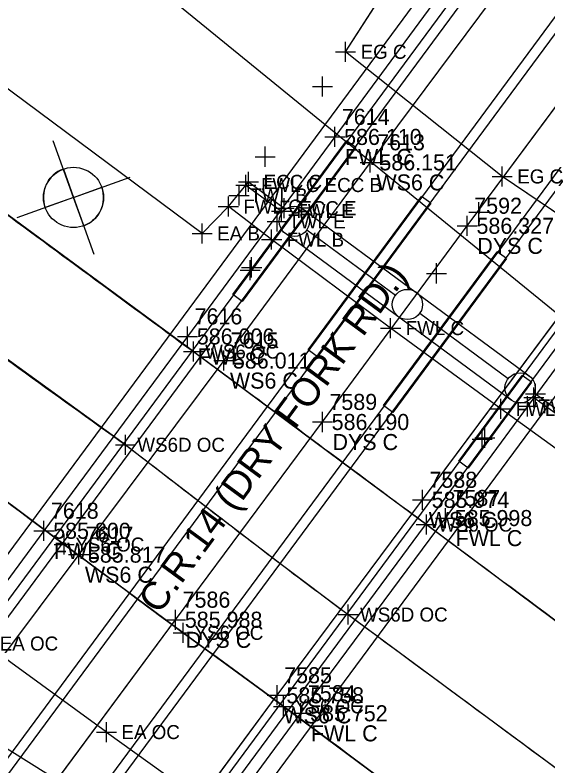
# Model space of a CAD drawing. Extents: x 1324236 to 1326110, y 459090 to 460782.
# Drawn here: x 1325137.7 to 1325190.8, y 460064.8 to 460139.7 of the extents above; entities that cross this region are included whole.
import ezdxf

# ---------------------------------------------------------------- set-up
doc = ezdxf.new("R2010")
doc.units = 0
for name, color, linetype in [('BD_X_Building', 7, 'Continuous'), ('BD_X_Canopy', 7, 'Continuous'), ('DR_X_Ditch', 7, 'Continuous'), ('DR_X_Storm_Sewer', 7, 'Continuous'), ('DT_X_Contour_Text', 7, 'Continuous'), ('DT_X_Terrain_Boundary', 7, 'Continuous'), ('DV_X_Property_Line', 7, 'Continuous'), ('E-RW-ODOT', 7, 'Continuous'), ('GT_Project_Soil_Boring', 7, 'Continuous'), ('LT_X_Poles', 7, 'Continuous'), ('PM_X_Edge_Line', 7, 'Continuous'), ('PM_X_Lane_Line', 7, 'Continuous'), ('PV_X_Shoulder', 7, 'Continuous'), ('RD_X_Text', 7, 'Continuous'), ('RW_X_CL', 7, 'Continuous'), ('UT_X_Gas', 7, 'Continuous'), ('VG_X_Flower_Bed', 7, 'Continuous'), ('VG_X_Tree_Line_Lt', 7, 'Continuous')]:
    doc.layers.add(name, color=color, linetype=linetype)

msp = doc.modelspace()

# ---------------------------------------------------------------- linework, layer by layer
at = {"layer": 'BD_X_Building'}
for p, q in [((1325052.458, 459966.873), (1325198.712, 460164.842)), ((1325053.263, 459966.279), (1325199.516, 460164.248)), ((1325059.964, 459961.355), (1325206.222, 460159.32)), ((1325060.768, 459960.761), (1325207.027, 460158.725)), ((1325067.482, 459955.828), (1325213.75, 460153.784)), ((1325068.286, 459955.234), (1325214.554, 460153.19)), ((1325074.995, 459950.304), (1325221.27, 460148.255)), ((1325075.8, 459949.71), (1325222.074, 460147.66))]:
    msp.add_line(p, q, dxfattribs=at)
at = {"layer": 'BD_X_Canopy'}
for points in [[(1325148.737, 460096.817), (1325127.476, 460112.152), (1325127.476, 460112.152), (1325116.067, 460120.628), (1325116.067, 460120.628), (1325091.576, 460139.19), (1325091.576, 460139.19), (1325088.482, 460141.518), (1325088.482, 460141.518), (1325074.633, 460151.849), (1325074.633, 460151.849), (1325061.29, 460161.8), (1325061.29, 460161.8), (1325040.713, 460177.132), (1325040.713, 460177.132), (1325034.153, 460182.028)], [(1325045.611, 459932.876), (1325057.851, 459949.53), (1325064.246, 459958.184), (1325079.335, 459978.633), (1325094.378, 459999.012), (1325110.069, 460020.457), (1325125.333, 460040.949), (1325138.348, 460058.621), (1325153.722, 460079.38), (1325168.359, 460099.091), (1325182.797, 460118.646), (1325197.597, 460138.568), (1325210.747, 460156.012)], [(1325148.737, 460096.817), (1325164.239, 460084.921), (1325164.239, 460084.921), (1325170.939, 460079.893), (1325170.939, 460079.893), (1325200.178, 460058.291), (1325200.178, 460058.291), (1325201.195, 460057.542), (1325201.195, 460057.542), (1325216.328, 460046.448), (1325216.328, 460046.448), (1325227.38, 460038.385), (1325227.38, 460038.385), (1325239.571, 460029.695)]]:
    msp.add_lwpolyline(points, dxfattribs=at)
at = {"layer": 'DR_X_Ditch'}
for points in [[(1325155.492, 460106.108), (1325134.695, 460121.415), (1325134.695, 460121.415), (1325123.409, 460129.807), (1325123.409, 460129.807), (1325098.919, 460148.148), (1325098.919, 460148.148), (1325096.464, 460149.982), (1325096.464, 460149.982), (1325083.308, 460159.732), (1325083.308, 460159.732), (1325068.254, 460170.882), (1325068.254, 460170.882), (1325049.774, 460184.674), (1325049.774, 460184.674), (1325042.007, 460190.543), (1325042.007, 460190.543), (1325032.409, 460197.885)], [(1325223.493, 460144.483), (1325218.56, 460135.167), (1325211.528, 460122.655), (1325205.182, 460112.968), (1325197.243, 460116.141), (1325186.279, 460123.568), (1325170.666, 460135.994), (1325176.384, 460144.867), (1325182.618, 460152.249), (1325187.649, 460158.581), (1325195.24, 460165.351)], [(1325154.473, 460078.072), (1325145.108, 460085.017), (1325145.108, 460085.017), (1325142.611, 460086.875), (1325142.611, 460086.875), (1325114.786, 460107.642), (1325114.786, 460107.642), (1325109.805, 460111.357), (1325109.805, 460111.357), (1325095.416, 460122.039), (1325095.416, 460122.039), (1325082.306, 460131.775), (1325082.306, 460131.775), (1325070.853, 460140.451), (1325070.853, 460140.451), (1325055.079, 460152.45), (1325055.079, 460152.45), (1325039.723, 460163.871)], [(1325155.492, 460106.108), (1325171.599, 460094.152), (1325171.599, 460094.152), (1325178.717, 460088.863), (1325178.717, 460088.863), (1325205.765, 460068.751), (1325205.765, 460068.751), (1325208.368, 460066.816), (1325208.368, 460066.816), (1325223.44, 460055.677), (1325223.44, 460055.677), (1325234.507, 460047.596)], [(1325154.473, 460078.072), (1325162.492, 460072.218), (1325162.492, 460072.218), (1325164.488, 460070.746), (1325164.488, 460070.746), (1325189.586, 460052.08), (1325189.586, 460052.08), (1325194.852, 460048.172), (1325194.852, 460048.172), (1325216.033, 460032.518), (1325216.033, 460032.518), (1325221.2, 460028.735), (1325221.2, 460028.735), (1325230.11, 460022.268)]]:
    msp.add_lwpolyline(points, dxfattribs=at)
at = {"layer": 'DR_X_Storm_Sewer'}
for p, q in [((1325182.797, 460118.646), (1325197.597, 460138.568)), ((1325168.359, 460099.091), (1325182.797, 460118.646)), ((1325153.722, 460079.38), (1325168.359, 460099.091)), ((1325138.348, 460058.621), (1325153.722, 460079.38))]:
    msp.add_line(p, q, dxfattribs=at)
at = {"layer": 'DT_X_Contour_Text'}
for p, q in [((1325184.403, 460147.612), (1325169.601, 460127.505)), ((1325170.666, 460135.994), (1325176.384, 460144.867)), ((1325186.279, 460123.568), (1325170.666, 460135.994)), ((1325169.601, 460127.505), (1325154.918, 460107.618)), ((1325197.243, 460116.141), (1325186.279, 460123.568)), ((1325164.264, 460120.121), (1325164.379, 460120.036)), ((1325166.806, 460118.243), (1325175.631, 460111.722)), ((1325178.059, 460109.927), (1325186.877, 460103.412)), ((1325180.628, 460089.515), (1325195.021, 460109.046)), ((1325154.918, 460107.618), (1325140.597, 460088.248)), ((1325189.305, 460101.618), (1325189.427, 460101.528)), ((1325166.209, 460070.056), (1325180.628, 460089.515)), ((1325140.597, 460088.248), (1325125.374, 460067.638)), ((1325150.954, 460049.389), (1325166.209, 460070.056))]:
    msp.add_line(p, q, dxfattribs=at)
at = {"layer": 'DT_X_Terrain_Boundary'}
for p, q in [((1325158.979, 460120.559), (1325160.731, 460122.713)), ((1325160.731, 460122.713), (1325164.264, 460120.121)), ((1325163.294, 460117.268), (1325158.979, 460120.559)), ((1325175.159, 460108.451), (1325163.294, 460117.268)), ((1325186.129, 460100.395), (1325175.159, 460108.451)), ((1325189.427, 460101.528), (1325199.405, 460094.329)), ((1325197.777, 460091.994), (1325186.129, 460100.395))]:
    msp.add_line(p, q, dxfattribs=at)
at = {"layer": 'DV_X_Property_Line'}
for p, q in [((1325170.666, 460134.994), (1325170.666, 460136.994)), ((1325169.666, 460135.994), (1325171.666, 460135.994)), ((1325169.601, 460126.505), (1325169.601, 460128.505)), ((1325168.601, 460127.505), (1325170.601, 460127.505)), ((1325160.995, 460122.028), (1325160.995, 460124.028)), ((1325186.279, 460122.568), (1325186.279, 460124.568)), ((1325160.731, 460121.713), (1325160.731, 460123.713)), ((1325185.279, 460123.568), (1325187.279, 460123.568)), ((1325159.731, 460122.713), (1325161.731, 460122.713)), ((1325159.995, 460123.028), (1325161.995, 460123.028)), ((1325160.041, 460120.682), (1325160.041, 460122.682)), ((1325158.979, 460119.559), (1325158.979, 460121.559)), ((1325159.041, 460121.682), (1325161.041, 460121.682)), ((1325164.264, 460119.121), (1325164.264, 460121.121)), ((1325164.538, 460119.404), (1325164.538, 460121.404)), ((1325157.979, 460120.559), (1325159.979, 460120.559)), ((1325163.538, 460120.404), (1325165.538, 460120.404)), ((1325163.264, 460120.121), (1325165.264, 460120.121)), ((1325163.833, 460118.086), (1325163.833, 460120.086)), ((1325156.362, 460116.885), (1325156.362, 460118.885)), ((1325162.833, 460119.086), (1325164.833, 460119.086)), ((1325163.294, 460116.268), (1325163.294, 460118.268)), ((1325155.362, 460117.885), (1325157.362, 460117.885)), ((1325162.294, 460117.268), (1325164.295, 460117.268)), ((1325175.159, 460107.451), (1325175.159, 460109.451)), ((1325154.918, 460106.618), (1325154.918, 460108.618)), ((1325174.159, 460108.451), (1325176.159, 460108.451)), ((1325153.918, 460107.618), (1325155.918, 460107.618)), ((1325189.427, 460100.528), (1325189.427, 460102.528)), ((1325189.608, 460100.894), (1325189.608, 460102.894)), ((1325188.608, 460101.894), (1325190.608, 460101.894)), ((1325188.796, 460099.652), (1325188.796, 460101.652)), ((1325186.129, 460099.395), (1325186.129, 460101.395)), ((1325188.427, 460101.528), (1325190.427, 460101.528)), ((1325185.129, 460100.395), (1325187.129, 460100.395)), ((1325187.796, 460100.652), (1325189.796, 460100.652)), ((1325180.628, 460088.515), (1325180.628, 460090.515)), ((1325140.597, 460087.248), (1325140.597, 460089.248)), ((1325179.628, 460089.515), (1325181.628, 460089.515)), ((1325139.597, 460088.248), (1325141.597, 460088.248)), ((1325166.209, 460069.056), (1325166.209, 460071.056)), ((1325165.209, 460070.056), (1325167.209, 460070.056)), ((1325146.82, 460067.183), (1325146.82, 460069.183)), ((1325145.82, 460068.183), (1325147.82, 460068.183))]:
    msp.add_line(p, q, dxfattribs=at)
at = {"layer": 'E-RW-ODOT'}
msp.add_line((1325273.546, 460043.161), (1325084.273, 460197.503), dxfattribs=at)
at = {"layer": 'GT_Project_Soil_Boring'}
for p, q in [((1325143.542, 460121.475), (1325141.516, 460127.123)), ((1325142.529, 460124.299), (1325143.542, 460121.475)), ((1325143.542, 460121.475), (1325149.19, 460123.501)), ((1325143.542, 460121.475), (1325146.366, 460122.488)), ((1325143.542, 460121.475), (1325137.895, 460119.449)), ((1325143.542, 460121.475), (1325140.718, 460120.462)), ((1325143.542, 460121.475), (1325145.568, 460115.827)), ((1325144.555, 460118.651), (1325143.542, 460121.475))]:
    msp.add_line(p, q, dxfattribs=at)
msp.add_circle((1325143.542, 460121.475), 3, dxfattribs=at)
for start, end in [(109.73444, 199.73444), (289.73444, 19.73444)]:
    msp.add_arc((1325143.542, 460121.475), 3, start, end, dxfattribs=at)
at = {"layer": 'LT_X_Poles'}
for points in [[(1325155.492, 460106.108), (1325171.599, 460094.152), (1325171.599, 460094.152), (1325178.717, 460088.863), (1325178.717, 460088.863), (1325205.765, 460068.751), (1325205.765, 460068.751), (1325208.368, 460066.816), (1325208.368, 460066.816), (1325223.44, 460055.677), (1325223.44, 460055.677), (1325234.507, 460047.596)], [(1325154.473, 460078.072), (1325162.492, 460072.218), (1325162.492, 460072.218), (1325164.488, 460070.746), (1325164.488, 460070.746), (1325189.586, 460052.08), (1325189.586, 460052.08), (1325194.852, 460048.172), (1325194.852, 460048.172), (1325216.033, 460032.518), (1325216.033, 460032.518), (1325221.2, 460028.735), (1325221.2, 460028.735), (1325230.11, 460022.268)]]:
    msp.add_lwpolyline(points, dxfattribs=at)
at = {"layer": 'PM_X_Edge_Line'}
for p, q in [((1325188.112, 460145.092), (1325173.118, 460124.971)), ((1325173.118, 460124.971), (1325158.515, 460105.214)), ((1325178.331, 460091.329), (1325192.857, 460110.836)), ((1325158.515, 460105.214), (1325144.058, 460085.869)), ((1325163.849, 460071.849), (1325178.331, 460091.329)), ((1325144.058, 460085.869), (1325128.817, 460065.555)), ((1325148.617, 460051.256), (1325163.849, 460071.849))]:
    msp.add_line(p, q, dxfattribs=at)
for points in [[(1325043.875, 459908.523), (1325057.387, 459928.027), (1325068.015, 459942.962), (1325074.036, 459951.056), (1325089.476, 459972.013), (1325104.352, 459991.824), (1325119.711, 460012.415), (1325134.634, 460032.509), (1325148.617, 460051.256), (1325163.849, 460071.849), (1325178.331, 460091.329), (1325192.857, 460110.836), (1325207.605, 460130.872), (1325220.672, 460148.677), (1325238.037, 460172.457)], [(1325201.35, 460162.951), (1325188.112, 460145.092), (1325173.118, 460124.971), (1325158.515, 460105.214), (1325144.058, 460085.869), (1325128.817, 460065.555), (1325114.8, 460046.648), (1325099.946, 460026.52), (1325084.688, 460005.952), (1325070.054, 459986.286), (1325054.62, 459965.363)]]:
    msp.add_lwpolyline(points, dxfattribs=at)
for centre, radius, start, end in [((1329509.495, 466043.894), 7363.059, 233.5475656, 233.7485089), ((1504988.507, 701090.54), 300711.345, 233.26171632, 233.26833173), ((1282891.527, 403154.048), 70920.941, 53.40478698, 53.42099247), ((1316908.453, 448965.875), 13860.668, 53.3681285, 53.4047855), ((917645.083, -88018.408), 683011.891, 53.365301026, 53.368128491), ((1325854.092, 461040.299), 1189.631, 233.268332, 233.418226), ((1335094.755, 473491.136), 16694.894, 233.4182267, 233.4582396), ((1322120.717, 455913.528), 5152.388, 53.817281, 53.927691), ((1324972.713, 459812.753), 321.463, 53.37526, 53.81728), ((1288412.388, 410628.623), 61605.523, 53.34616686, 53.37525632)]:
    msp.add_arc(centre, radius, start, end, dxfattribs=at)
at = {"layer": 'PM_X_Lane_Line'}
for centre, radius, start, end in [((1326686.695, 462251.573), 2647.316, 233.915284, 234.482631), ((1327007.932, 462503.489), 3041.164, 232.313295, 232.681452), ((1325502.998, 460529.307), 558.781, 232.68145, 233.54034), ((1556801.847, 773572.451), 389782.583, 233.54033854, 233.54568232)]:
    msp.add_arc(centre, radius, start, end, dxfattribs=at)
at = {"layer": 'PV_X_Shoulder'}
for p, q in [((1325159.427, 460111.801), (1325170.75, 460127.128)), ((1325171.683, 460126.438), (1325170.75, 460127.128)), ((1325171.683, 460126.438), (1325160.36, 460111.111)), ((1325166.929, 460106.269), (1325178.243, 460121.583)), ((1325179.176, 460120.894), (1325178.243, 460121.583)), ((1325179.176, 460120.894), (1325167.862, 460105.58)), ((1325174.452, 460100.733), (1325185.776, 460116.06)), ((1325186.709, 460115.371), (1325185.776, 460116.06)), ((1325186.709, 460115.371), (1325175.385, 460100.044)), ((1325160.36, 460111.111), (1325159.427, 460111.801)), ((1325167.862, 460105.58), (1325166.929, 460106.269)), ((1325181.955, 460095.185), (1325188.274, 460103.737)), ((1325189.207, 460103.047), (1325188.274, 460103.737)), ((1325189.207, 460103.047), (1325182.888, 460094.495)), ((1325175.385, 460100.044), (1325174.452, 460100.733)), ((1325182.888, 460094.495), (1325181.955, 460095.185))]:
    msp.add_line(p, q, dxfattribs=at)
for points in [[(1325158.979, 460120.559), (1325156.362, 460117.885), (1325129.205, 460138.057), (1325101.695, 460158.661), (1325088.736, 460168.391), (1325089.903, 460170.124), (1325075.664, 460180.539), (1325048.93, 460200.83), (1325022.038, 460221.255), (1324994.584, 460242.451), (1324967.703, 460263.248), (1324940.215, 460284.329), (1324913.588, 460305.261), (1324886.1, 460326.42), (1324858.748, 460347.833)], [(1325146.82, 460068.183), (1325137.288, 460075.117), (1325137.288, 460075.117), (1325134.688, 460077.008), (1325134.688, 460077.008), (1325103.35, 460099.784), (1325101.709, 460100.976), (1325101.709, 460100.976), (1325084.12, 460113.571), (1325084.12, 460113.571), (1325074.335, 460120.659), (1325074.335, 460120.659), (1325068.382, 460125.119), (1325068.382, 460125.119), (1325046.512, 460141.658), (1325046.512, 460141.658), (1325023.806, 460158.868)], [(1325160.731, 460122.713), (1325160.995, 460123.028), (1325164.538, 460120.404)], [(1325189.608, 460101.894), (1325199.701, 460094.634), (1325199.405, 460094.329)], [(1325146.82, 460068.183), (1325155.308, 460062.079), (1325155.308, 460062.079), (1325157.61, 460060.405), (1325157.61, 460060.405), (1325184.297, 460040.83), (1325184.297, 460040.83), (1325186.973, 460038.864), (1325186.973, 460038.864), (1325205.601, 460024.932), (1325205.601, 460024.932), (1325214.311, 460018.539), (1325214.311, 460018.539), (1325218.921, 460015.3), (1325218.921, 460015.3), (1325239.182, 460001.215)]]:
    msp.add_lwpolyline(points, dxfattribs=at)
at = {"layer": 'RW_X_CL'}
for p, q in [((1325168.362, 460131.532), (1325168.362, 460133.532)), ((1325167.362, 460132.532), (1325169.362, 460132.532)), ((1325162.641, 460124.535), (1325162.641, 460126.535)), ((1325161.641, 460125.535), (1325163.641, 460125.535)), ((1325173.118, 460123.971), (1325173.118, 460125.971)), ((1325172.118, 460124.971), (1325174.118, 460124.971)), ((1325183.942, 460119.001), (1325183.942, 460121.001)), ((1325182.797, 460117.646), (1325182.797, 460119.646)), ((1325182.942, 460120.001), (1325184.942, 460120.001)), ((1325181.797, 460118.646), (1325183.797, 460118.646)), ((1325161.157, 460113.211), (1325161.157, 460115.211)), ((1325161.301, 460113.506), (1325161.301, 460115.506)), ((1325160.301, 460114.506), (1325162.301, 460114.506)), ((1325179.727, 460112.907), (1325179.727, 460114.907)), ((1325160.157, 460114.211), (1325162.157, 460114.211)), ((1325178.727, 460113.907), (1325180.727, 460113.907)), ((1325155.492, 460105.108), (1325155.492, 460107.108)), ((1325154.492, 460106.108), (1325156.492, 460106.108)), ((1325158.515, 460104.214), (1325158.515, 460106.214)), ((1325157.515, 460105.214), (1325159.515, 460105.214)), ((1325168.359, 460098.091), (1325168.359, 460100.091)), ((1325167.359, 460099.091), (1325169.359, 460099.091)), ((1325148.737, 460095.818), (1325148.737, 460097.818)), ((1325184.281, 460096.392), (1325184.281, 460098.392)), ((1325184.54, 460096.52), (1325184.54, 460098.52)), ((1325183.281, 460097.392), (1325185.281, 460097.392)), ((1325183.54, 460097.52), (1325185.54, 460097.52)), ((1325147.737, 460096.817), (1325149.737, 460096.817)), ((1325178.331, 460090.329), (1325178.331, 460092.329)), ((1325177.331, 460091.329), (1325179.331, 460091.329)), ((1325178.717, 460087.863), (1325178.717, 460089.863)), ((1325177.717, 460088.863), (1325179.717, 460088.863)), ((1325142.611, 460085.875), (1325142.611, 460087.875)), ((1325141.611, 460086.875), (1325143.611, 460086.875)), ((1325144.058, 460084.869), (1325144.058, 460086.869)), ((1325143.058, 460085.869), (1325145.058, 460085.869)), ((1325170.939, 460078.893), (1325170.939, 460080.893)), ((1325153.722, 460078.38), (1325153.722, 460080.38)), ((1325169.939, 460079.893), (1325171.939, 460079.893)), ((1325152.722, 460079.38), (1325154.722, 460079.38)), ((1325154.473, 460077.072), (1325154.473, 460079.072)), ((1325153.473, 460078.072), (1325155.473, 460078.072)), ((1325163.849, 460070.849), (1325163.849, 460072.849)), ((1325162.849, 460071.849), (1325164.849, 460071.849)), ((1325164.488, 460069.746), (1325164.488, 460071.746)), ((1325163.488, 460070.746), (1325165.488, 460070.746))]:
    msp.add_line(p, q, dxfattribs=at)
at = {"layer": 'UT_X_Gas'}
for p, q in [((1325196.49, 460166.476), (1325050.21, 459968.526)), ((1325078.063, 459948.049), (1325224.327, 460146.007))]:
    msp.add_line(p, q, dxfattribs=at)
at = {"layer": 'VG_X_Flower_Bed'}
msp.add_line((1325179.267, 460040.1), (1325032.782, 460131.415), dxfattribs=at)
at = {"layer": 'VG_X_Tree_Line_Lt'}
for p, q in [((1325166.452, 460120.305), (1325188.965, 460103.7)), ((1325187.172, 460101.269), (1325164.66, 460117.874))]:
    msp.add_line(p, q, dxfattribs=at)
for centre in [(1325165.556, 460119.089), (1325176.829, 460110.803), (1325188.069, 460102.484)]:
    msp.add_circle(centre, 1.51, dxfattribs=at)

# ---------------------------------------------------------------- texts
at = {"layer": 'DV_X_Property_Line'}
for s, height, p in [('EG C', 1.4, (1325172.166, 460135.294)), ('7614', 1.6, (1325170.296, 460128.705)), ('586.110', 1.6, (1325170.519, 460126.705)), ('FWL C', 1.6, (1325170.601, 460124.705)), ('EG C', 1.4, (1325187.779, 460122.868)), ('FWL C ECC B', 1.4, (1325162.231, 460122.013)), ('ECC C', 1.4, (1325162.495, 460122.328)), ('TWL B', 1.4, (1325161.166, 460120.982)), ('FWL C', 1.4, (1325160.479, 460119.859)), ('ECC E', 1.4, (1325166.038, 460119.704)), ('FWL E', 1.4, (1325165.764, 460119.421)), ('TWL E', 1.4, (1325164.958, 460118.386)), ('EA B', 1.4, (1325157.862, 460117.185)), ('FWL B', 1.4, (1325164.795, 460116.568)), ('7616', 1.6, (1325155.613, 460108.818)), ('FWL C', 1.4, (1325176.659, 460107.751)), ('586.006', 1.6, (1325155.836, 460106.818)), ('FWL C', 1.6, (1325155.918, 460104.818)), ('FWL C', 1.4, (1325187.629, 460099.695)), ('TWL B', 1.4, (1325189.921, 460099.952)), ('7587', 1.6, (1325181.323, 460090.715)), ('7618', 1.6, (1325141.292, 460089.448)), ('585.998', 1.6, (1325181.546, 460088.715)), ('585.800', 1.6, (1325141.515, 460087.448)), ('FWL C', 1.6, (1325181.628, 460086.715)), ('FWL C', 1.6, (1325141.597, 460085.448)), ('EA OC', 1.4, (1325136.188, 460076.308)), ('7584', 1.6, (1325166.904, 460071.256)), ('585.752', 1.6, (1325167.127, 460069.256)), ('EA OC', 1.4, (1325148.32, 460067.483)), ('FWL C', 1.6, (1325167.209, 460067.256))]:
    msp.add_text(s, height=height, dxfattribs=at).set_placement(p)
at = {"layer": 'RD_X_Text'}
msp.add_text('C.R.14 (DRY FORK RD.)', height=2.79999, rotation=53.68702, dxfattribs=at).set_placement((1325152.057, 460079.818))
at = {"layer": 'RW_X_CL'}
for s, height, p in [('7613', 1.6, (1325173.813, 460126.171)), ('586.151', 1.6, (1325174.036, 460124.171)), ('WS6 C', 1.6, (1325173.737, 460122.171)), ('7592', 1.6, (1325183.492, 460119.846)), ('586.327', 1.6, (1325183.715, 460117.846)), ('DYS C', 1.6, (1325183.797, 460115.846)), ('7615', 1.6, (1325159.21, 460106.414)), ('WS6 OC', 1.4, (1325156.659, 460105.408)), ('586.011', 1.6, (1325159.433, 460104.414)), ('WS6 C', 1.6, (1325159.134, 460102.414)), ('7589', 1.6, (1325169.054, 460100.291)), ('586.190', 1.6, (1325169.277, 460098.291)), ('DYS C', 1.6, (1325169.359, 460096.291)), ('WS6D OC', 1.4, (1325149.904, 460096.117)), ('7588', 1.6, (1325179.026, 460092.529)), ('585.974', 1.6, (1325179.249, 460090.529)), ('WS6 C', 1.6, (1325178.95, 460088.529)), ('WS6 OC', 1.4, (1325179.884, 460088.163)), ('7617', 1.6, (1325144.753, 460087.069)), ('YS6 OC', 1.4, (1325143.736, 460086.175)), ('585.817', 1.6, (1325144.976, 460085.069)), ('WS6 C', 1.6, (1325144.677, 460083.069)), ('7586', 1.6, (1325154.417, 460080.58)), ('WS6D OC', 1.4, (1325172.105, 460079.193)), ('585.988', 1.6, (1325154.64, 460078.58)), ('YS6 OC', 1.4, (1325155.598, 460077.372)), ('DYS C', 1.6, (1325154.722, 460076.58)), ('7585', 1.6, (1325164.544, 460073.049)), ('585.758', 1.6, (1325164.767, 460071.049)), ('YS6 OC', 1.4, (1325165.613, 460070.046)), ('WS6 C', 1.6, (1325164.468, 460069.049))]:
    msp.add_text(s, height=height, dxfattribs=at).set_placement(p)

doc.saveas('drawing.dxf')
